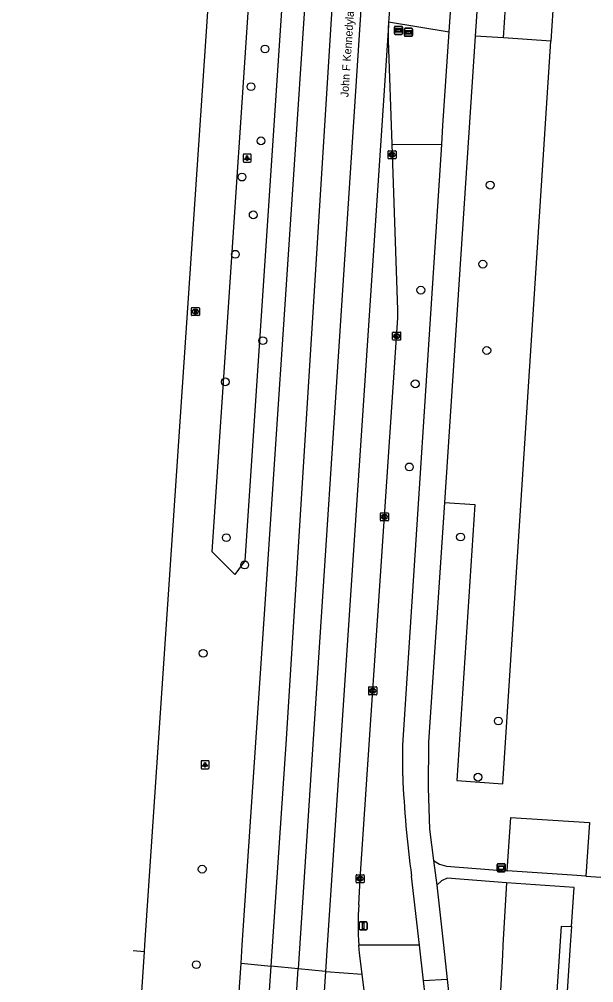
# Model space of a CAD drawing. Extents: x 161848 to 162726, y 385382 to 386521.
# Drawn here: x 161875.7 to 161947.4, y 385995.3 to 386115.6 of the extents above; entities that cross this region are included whole.
import ezdxf

# ---------------------------------------------------------------- set-up
doc = ezdxf.new("R2010")
doc.units = 0
for name, color, linetype in [('IMGEO_Berm_groen', 7, 'Continuous'), ('IMGEO_Boom', 7, 'Continuous'), ('IMGEO_Fietspad_gesloten', 7, 'Continuous'), ('IMGEO_Groenvoorziening', 7, 'Continuous'), ('IMGEO_Haag', 7, 'Continuous'), ('IMGEO_Kolk', 7, 'Continuous'), ('IMGEO_Lichtpunt', 7, 'Continuous'), ('IMGEO_Openbare_ruimte_label', 7, 'Continuous'), ('IMGEO_Rijbaan_lokaal_open', 7, 'Continuous'), ('IMGEO_Rijbaan_regionaal_gesloten', 7, 'Continuous'), ('IMGEO_Rioolput', 7, 'Continuous'), ('IMGEO_Straatnaambord', 7, 'Continuous'), ('IMGEO_Verkeersbordpaal', 7, 'Continuous'), ('IMGEO_Voetpad_open', 7, 'Continuous'), ('IMGEO_Wegwijzer', 7, 'Continuous')]:
    doc.layers.add(name, color=color, linetype=linetype)

msp = doc.modelspace()

# ---------------------------------------------------------------- linework, layer by layer
at = {"layer": 'IMGEO_Berm_groen'}
for points in [[(161909.96, 386139.26), (161903.85, 386047.99), (161902.61, 386046.3), (161899.77, 386049.1), (161904.2, 386115.24), (161905.82, 386139.51), (161909.96, 386139.26)], [(161921.82, 386115.3), (161929.38, 386114.07)], [(161936.15, 386113.3), (161932.63, 386113.54)], [(161928.78, 386055.26), (161932.56, 386055.01), (161930.34, 386020.54), (161936.09, 386020.16), (161942.06, 386112.9)], [(161942.06, 386112.9), (161936.15, 386113.3)], [(161922.25, 386100.04), (161928.44, 386100)], [(161936.52, 386007.79), (161936.09, 386000), (161936.02, 385998.75), (161934.96, 385979.62), (161931.36, 385976.49)], [(161925.67, 386000), (161918.1, 386000)]]:
    msp.add_lwpolyline(points, dxfattribs=at)
at = {"layer": 'IMGEO_Boom'}
for centre in [(161906.38, 386111.92), (161904.63, 386107.21), (161905.88, 386100.44), (161903.51, 386095.92), (161934.5, 386094.92), (161904.92, 386091.2), (161902.68, 386086.28), (161933.58, 386085.05), (161925.84, 386081.8), (161906.11, 386075.49), (161934.07, 386074.26), (161901.43, 386070.35), (161925.14, 386070.1), (161924.4, 386059.72), (161901.56, 386050.88), (161930.8, 386050.97), (161903.85, 386047.48), (161898.66, 386036.44), (161935.51, 386027.99), (161932.98, 386020.97), (161898.54, 386009.48), (161897.81, 385997.56)]:
    msp.add_circle(centre, 0.489, dxfattribs=at)
at = {"layer": 'IMGEO_Fietspad_gesloten'}
for points in [[(161929.38, 386114.07), (161930.87, 386136.29)], [(161934.11, 386136.11), (161933.65, 386128.85), (161932.63, 386113.54)], [(161928.44, 386100), (161928.6, 386102.38), (161929.38, 386114.07)], [(161932.63, 386113.54), (161928.78, 386055.26)], [(161923.58, 386021.13), (161923.59, 386024.98), (161928.44, 386100)], [(161928.78, 386055.26), (161926.8, 386025.34), (161926.76, 386019.64), (161926.9, 386014.48), (161927.43, 386010.57)], [(161927.43, 386010.57), (161927.82, 386007.5)], [(161925.67, 386000), (161924.69, 386008.6)], [(161927.82, 386007.5), (161928.65, 386000), (161929.13, 385995.71)], [(161926.19, 385995.52), (161925.67, 386000)], [(161929.13, 385995.71), (161926.19, 385995.52)], [(161930.64, 385954.74), (161929.1, 385970.3), (161926.19, 385995.52)], [(161929.13, 385995.71), (161929.75, 385990.13), (161931.36, 385976.49)]]:
    msp.add_lwpolyline(points, dxfattribs=at)
msp.add_arc((162049.45, 386026.04), 125.97, 182.2322, 187.9562, dxfattribs=at)
at = {"layer": 'IMGEO_Groenvoorziening'}
for points in [[(161936.15, 386113.3), (161937.14, 386128.67), (161943.05, 386128.27), (161942.06, 386112.9)], [(161936.62, 386009.29), (161937.08, 386015.95), (161946.91, 386015.3), (161946.45, 386008.62)]]:
    msp.add_lwpolyline(points, dxfattribs=at)
at = {"layer": 'IMGEO_Haag'}
msp.add_lwpolyline([(161941.77, 385965.23), (161940.95, 385965.29), (161943.41, 386002.37), (161944.65, 386002.31)], dxfattribs=at)
at = {"layer": 'IMGEO_Kolk'}
for p, q in [((161921.74, 386098.28), (161921.74, 386099.14)), ((161921.81, 386099.21), (161922.67, 386099.21)), ((161922.23, 386098.99), (161922.25, 386098.99)), ((161922.74, 386099.14), (161922.74, 386098.28)), ((161922.67, 386098.21), (161921.81, 386098.21)), ((161922.25, 386098.43), (161922.23, 386098.43)), ((161922.32, 386075.64), (161922.32, 386076.49)), ((161922.4, 386076.56), (161923.25, 386076.56)), ((161922.81, 386076.34), (161922.84, 386076.34)), ((161923.32, 386076.49), (161923.32, 386075.64)), ((161923.25, 386075.56), (161922.4, 386075.56)), ((161922.83, 386075.78), (161922.81, 386075.78)), ((161920.79, 386053.06), (161920.79, 386053.91)), ((161920.86, 386053.98), (161921.71, 386053.98)), ((161921.27, 386053.76), (161921.3, 386053.76)), ((161921.3, 386053.2), (161921.27, 386053.2)), ((161921.79, 386053.91), (161921.79, 386053.06)), ((161921.71, 386052.98), (161920.86, 386052.98)), ((161919.33, 386031.33), (161919.33, 386032.19)), ((161919.4, 386032.26), (161920.25, 386032.26)), ((161919.81, 386032.04), (161919.84, 386032.04)), ((161920.33, 386032.19), (161920.33, 386031.33)), ((161920.25, 386031.26), (161919.4, 386031.26)), ((161919.84, 386031.48), (161919.81, 386031.48)), ((161917.75, 386007.86), (161917.75, 386008.71)), ((161917.82, 386008.79), (161918.68, 386008.79)), ((161918.75, 386008.71), (161918.75, 386007.86)), ((161918.68, 386007.79), (161917.82, 386007.79)), ((161918.24, 386008.57), (161918.26, 386008.57)), ((161918.26, 386008.01), (161918.24, 386008.01))]:
    msp.add_line(p, q, dxfattribs=at)
for points in [[(161921.74, 386098.28), (161921.74, 386099.14)], [(161921.81, 386099.21), (161922.67, 386099.21)], [(161922.06, 386098.91), (161922.18, 386098.91), (161922.18, 386098.76), (161922.31, 386098.91), (161922.48, 386098.91), (161922.33, 386098.76), (161922.48, 386098.51), (161922.33, 386098.51), (161922.25, 386098.67), (161922.18, 386098.61), (161922.18, 386098.51), (161922.06, 386098.51), (161922.06, 386098.91)], [(161922.74, 386099.14), (161922.74, 386098.28)], [(161922.67, 386098.21), (161921.81, 386098.21)], [(161922.32, 386075.64), (161922.32, 386076.49)], [(161922.4, 386076.56), (161923.25, 386076.56)], [(161922.64, 386076.26), (161922.77, 386076.26), (161922.77, 386076.11), (161922.9, 386076.26), (161923.06, 386076.26), (161922.92, 386076.11), (161923.07, 386075.86), (161922.92, 386075.86), (161922.83, 386076.03), (161922.77, 386075.96), (161922.77, 386075.86), (161922.64, 386075.86), (161922.64, 386076.26)], [(161923.32, 386076.49), (161923.32, 386075.64)], [(161923.25, 386075.56), (161922.4, 386075.56)], [(161920.79, 386053.06), (161920.79, 386053.91)], [(161920.86, 386053.98), (161921.71, 386053.98)], [(161921.11, 386053.68), (161921.23, 386053.68), (161921.23, 386053.53), (161921.36, 386053.68), (161921.52, 386053.68), (161921.38, 386053.53), (161921.53, 386053.28), (161921.38, 386053.28), (161921.29, 386053.45), (161921.23, 386053.38), (161921.23, 386053.28), (161921.11, 386053.28), (161921.11, 386053.68)], [(161921.79, 386053.91), (161921.79, 386053.06)], [(161921.71, 386052.98), (161920.86, 386052.98)], [(161919.33, 386031.33), (161919.33, 386032.19)], [(161919.4, 386032.26), (161920.25, 386032.26)], [(161919.65, 386031.96), (161919.77, 386031.96), (161919.77, 386031.81), (161919.9, 386031.96), (161920.06, 386031.96), (161919.92, 386031.81), (161920.07, 386031.56), (161919.92, 386031.56), (161919.83, 386031.72), (161919.77, 386031.66), (161919.77, 386031.56), (161919.65, 386031.56), (161919.65, 386031.96)], [(161920.33, 386032.19), (161920.33, 386031.33)], [(161920.25, 386031.26), (161919.4, 386031.26)], [(161917.75, 386007.86), (161917.75, 386008.71)], [(161917.82, 386008.79), (161918.68, 386008.79)], [(161918.75, 386008.71), (161918.75, 386007.86)], [(161918.68, 386007.79), (161917.82, 386007.79)], [(161918.07, 386008.49), (161918.19, 386008.49), (161918.19, 386008.34), (161918.32, 386008.49), (161918.49, 386008.49), (161918.34, 386008.34), (161918.49, 386008.09), (161918.34, 386008.09), (161918.26, 386008.25), (161918.19, 386008.19), (161918.19, 386008.09), (161918.07, 386008.09), (161918.07, 386008.49)]]:
    msp.add_lwpolyline(points, dxfattribs=at)
for centre, start, end in [((161921.82, 386099.13), 91.552, 178.448), ((161921.82, 386099.13), 91.552, 178.448), ((161922.66, 386099.13), 1.552, 88.448), ((161922.66, 386099.13), 1.552, 88.448), ((161921.82, 386098.29), 181.552, 268.448), ((161921.82, 386098.29), 181.552, 268.448), ((161922.66, 386098.29), 271.552, 358.448), ((161922.66, 386098.29), 271.552, 358.448), ((161922.4, 386076.49), 91.552, 178.448), ((161922.4, 386076.49), 91.552, 178.448), ((161923.25, 386076.49), 1.552, 88.448), ((161923.25, 386076.49), 1.552, 88.448), ((161922.4, 386075.64), 181.552, 268.448), ((161922.4, 386075.64), 181.552, 268.448), ((161923.25, 386075.64), 271.552, 358.448), ((161923.25, 386075.64), 271.552, 358.448), ((161920.86, 386053.91), 91.552, 178.448), ((161920.86, 386053.91), 91.552, 178.448), ((161921.71, 386053.91), 1.552, 88.448), ((161921.71, 386053.91), 1.552, 88.448), ((161920.86, 386053.06), 181.552, 268.448), ((161920.86, 386053.06), 181.552, 268.448), ((161921.71, 386053.06), 271.552, 358.448), ((161921.71, 386053.06), 271.552, 358.448), ((161919.4, 386032.18), 91.552, 178.448), ((161919.4, 386032.18), 91.552, 178.448), ((161920.25, 386032.18), 1.552, 88.448), ((161920.25, 386032.18), 1.552, 88.448), ((161919.4, 386031.33), 181.552, 268.448), ((161919.4, 386031.33), 181.552, 268.448), ((161920.25, 386031.33), 271.552, 358.448), ((161920.25, 386031.33), 271.552, 358.448), ((161917.83, 386008.71), 91.552, 178.448), ((161917.83, 386008.71), 91.552, 178.448), ((161918.67, 386008.71), 1.552, 88.448), ((161918.67, 386008.71), 1.552, 88.448), ((161917.83, 386007.86), 181.552, 268.448), ((161917.83, 386007.86), 181.552, 268.448), ((161918.67, 386007.86), 271.552, 358.448), ((161918.67, 386007.86), 271.552, 358.448)]:
    msp.add_arc(centre, 0.0765, start, end, dxfattribs=at)
for centre, major_axis, ratio, start_param, end_param in [((161922.23, 386098.71), (-0.387, 0.002), 0.722429, 4.712389, 7.853982), ((161922.25, 386098.71), (-0.39, 0.002), 0.717154, 1.570796, 4.712389), ((161922.81, 386076.06), (-0.387, 0.002), 0.722429, 4.712389, 7.853982), ((161922.83, 386076.06), (-0.39, 0.002), 0.717154, 1.570796, 4.712389), ((161921.27, 386053.48), (-0.387, 0.002), 0.722429, 4.712389, 7.853982), ((161921.3, 386053.48), (-0.39, 0.002), 0.717154, 1.570796, 4.712389), ((161919.81, 386031.76), (-0.387, 0.002), 0.722429, 4.712389, 7.853982), ((161919.84, 386031.76), (-0.39, 0.002), 0.717154, 1.570796, 4.712389), ((161918.24, 386008.29), (-0.387, 0.002), 0.722429, 4.712389, 7.853982), ((161918.26, 386008.29), (-0.39, 0.002), 0.717154, 1.570796, 4.712389)]:
    msp.add_ellipse(centre, major_axis=major_axis, ratio=ratio, start_param=start_param, end_param=end_param, dxfattribs=at)
at = {"layer": 'IMGEO_Lichtpunt'}
for p, q in [((161903.65, 386098.7), (161903.65, 386097.89)), ((161903.65, 386098.7), (161903.65, 386097.89)), ((161904.55, 386098.8), (161903.75, 386098.8)), ((161904.55, 386098.8), (161903.75, 386098.8)), ((161903.75, 386097.8), (161904.55, 386097.8)), ((161903.75, 386097.8), (161904.55, 386097.8)), ((161904.65, 386097.89), (161904.65, 386098.7)), ((161904.65, 386097.89), (161904.65, 386098.7)), ((161898.4, 386022.93), (161898.4, 386022.12)), ((161898.4, 386022.93), (161898.4, 386022.12)), ((161899.3, 386023.02), (161898.5, 386023.02)), ((161899.3, 386023.02), (161898.5, 386023.02)), ((161898.5, 386022.02), (161899.3, 386022.02)), ((161898.5, 386022.02), (161899.3, 386022.02)), ((161899.4, 386022.12), (161899.4, 386022.93)), ((161899.4, 386022.12), (161899.4, 386022.93))]:
    msp.add_line(p, q, dxfattribs=at)
for points in [[(161904.03, 386098.36), (161904.07, 386098.34), (161903.88, 386098.07), (161903.84, 386098.1), (161904.03, 386098.36)], [(161904.13, 386098.32), (161904.18, 386098.32), (161904.18, 386097.99), (161904.13, 386097.99), (161904.13, 386098.32)], [(161904.24, 386098.34), (161904.28, 386098.36), (161904.46, 386098.1), (161904.43, 386098.07), (161904.24, 386098.34)], [(161898.78, 386022.59), (161898.81, 386022.56), (161898.63, 386022.3), (161898.59, 386022.33), (161898.78, 386022.59)], [(161898.88, 386022.54), (161898.93, 386022.54), (161898.93, 386022.22), (161898.88, 386022.22), (161898.88, 386022.54)], [(161898.99, 386022.56), (161899.03, 386022.59), (161899.21, 386022.33), (161899.17, 386022.3), (161898.99, 386022.56)]]:
    msp.add_lwpolyline(points, dxfattribs=at)
for centre in [(161904.15, 386098.5), (161898.9, 386022.72)]:
    msp.add_circle(centre, 0.0994, dxfattribs=at)
for centre, start, end in [((161903.75, 386098.7), 90, 180), ((161903.75, 386098.7), 90, 180), ((161903.75, 386097.89), 180, 270), ((161903.75, 386097.89), 180, 270), ((161904.55, 386098.7), 0, 90), ((161904.55, 386098.7), 0, 90), ((161904.55, 386097.89), 270, 0), ((161904.55, 386097.89), 270, 360), ((161898.5, 386022.93), 90, 180), ((161898.5, 386022.93), 90, 180), ((161898.5, 386022.12), 180, 270), ((161898.5, 386022.12), 180, 270), ((161899.3, 386022.93), 0, 90), ((161899.3, 386022.93), 0, 90), ((161899.3, 386022.12), 270, 0), ((161899.3, 386022.12), 270, 360)]:
    msp.add_arc(centre, 0.0946, start, end, dxfattribs=at)
at = {"layer": 'IMGEO_Rijbaan_lokaal_open'}
for points in [[(161922.25, 386100.04), (161921.79, 386113.04), (161921.79, 386114.87)], [(161918.08, 386005.04), (161918.25, 386008.29), (161922.96, 386078.35), (161922.97, 386079.32), (161922.25, 386100.04)], [(161918.5, 385996.36), (161918.18, 385998.98), (161918.1, 386000)], [(161913.94, 385996.72), (161918.5, 385996.36)], [(161922.42, 385961.91), (161922.3, 385962.77), (161921.99, 385968), (161918.5, 385996.36)]]:
    msp.add_lwpolyline(points, dxfattribs=at)
msp.add_arc((161957.54, 386002.64), 39.53, 176.5132, 183.8276, dxfattribs=at)
at = {"layer": 'IMGEO_Rijbaan_regionaal_gesloten'}
for points in [[(161891.35, 385999.17), (161891.4, 386000), (161899.18, 386115.34), (161908.27, 386250), (161909.86, 386273.57), (161913.05, 386320.63), (161913.43, 386326.19)], [(161903.39, 385997.75), (161903.54, 386000), (161906.39, 386042.57), (161910.19, 386099.35), (161911.22, 386115.09), (161915.06, 386173.75), (161916.81, 386199.1), (161919.9, 386243.7), (161920.34, 386250), (161925.32, 386324.82)], [(161907.14, 385997.38), (161909.05, 386025.72), (161914.65, 386115.02), (161925.15, 386272.62), (161928.57, 386324.45)], [(161943.65, 386322.89), (161941.7, 386314.44), (161937.74, 386292.79), (161934.69, 386274.02), (161932.63, 386258.6), (161931.74, 386250), (161930.11, 386235.05), (161925.08, 386163.39), (161922.18, 386122.14), (161921.85, 386115.65), (161921.82, 386115.3)], [(161930.07, 386290.08), (161929.23, 386278.66), (161927.64, 386257.09), (161922.51, 386180.47), (161918.22, 386114.94), (161910.54, 385997.05)], [(161921.79, 386114.87), (161914.16, 386000), (161913.94, 385996.72)], [(161921.82, 386115.3), (161921.79, 386114.87)], [(161875.71, 385766.61), (161881.65, 385855.03), (161889.37, 385969.84), (161891.35, 385999.17)], [(161891.35, 385999.17), (161889.92, 385999.29)], [(161887.67, 385765.77), (161889.23, 385787.87), (161890.26, 385802.4), (161892.58, 385836.93), (161893.74, 385854.21), (161900.31, 385951.98), (161902.38, 385982.73), (161903.39, 385997.75)], [(161891.24, 385763.07), (161897.44, 385853.96), (161907.14, 385997.38)], [(161894.47, 385762.85), (161896.51, 385791.78), (161900.75, 385853.73), (161908.02, 385958.49), (161910.54, 385997.05)], [(161913.94, 385996.72), (161904.43, 385853.54), (161903.3, 385836.47)], [(161903.39, 385997.75), (161907.14, 385997.38)], [(161910.54, 385997.05), (161907.14, 385997.38)], [(161913.94, 385996.72), (161910.54, 385997.05)]]:
    msp.add_lwpolyline(points, dxfattribs=at)
at = {"layer": 'IMGEO_Rioolput'}
for p, q in [((161897.2, 386078.69), (161897.2, 386079.55)), ((161897.27, 386079.62), (161898.12, 386079.62)), ((161898.12, 386078.62), (161897.27, 386078.62)), ((161897.68, 386079.4), (161897.71, 386079.4)), ((161897.71, 386078.84), (161897.68, 386078.84)), ((161898.2, 386079.55), (161898.2, 386078.69))]:
    msp.add_line(p, q, dxfattribs=at)
for points in [[(161897.2, 386078.69), (161897.2, 386079.55)], [(161897.27, 386079.62), (161898.12, 386079.62)], [(161898.12, 386078.62), (161897.27, 386078.62)], [(161897.78, 386079.32), (161897.53, 386079.32), (161897.53, 386078.92)], [(161897.53, 386078.92), (161897.66, 386078.92), (161897.66, 386079.08), (161897.67, 386079.08)], [(161897.71, 386079.24), (161897.66, 386079.24), (161897.66, 386079.16)], [(161897.66, 386079.16), (161897.71, 386079.16)], [(161897.71, 386079.05), (161897.79, 386078.92), (161897.92, 386078.92), (161897.86, 386079.05)], [(161898.2, 386079.55), (161898.2, 386078.69)]]:
    msp.add_lwpolyline(points, dxfattribs=at)
for centre, radius, start, end in [((161897.27, 386079.54), 0.0765, 91.552, 178.448), ((161897.27, 386079.54), 0.0765, 91.552, 178.448), ((161897.27, 386078.7), 0.0765, 181.552, 268.448), ((161897.27, 386078.7), 0.0765, 181.552, 268.448), ((161897.67, 386079.03), 0.0533, 26.0293, 88.6989), ((161897.72, 386079.14), 0.0964, 77.0061, 93.1865), ((161897.69, 386079.35), 0.19, 274.7715, 282.9687), ((161897.73, 386079.2), 0.0378, 276.6634, 79.6772), ((161897.78, 386079.21), 0.109, 350.3612, 89.416), ((161897.78, 386079.21), 0.112, 277.5842, 350.9817), ((161897.77, 386078.99), 0.108, 29.5134, 73.7905), ((161898.12, 386079.54), 0.0765, 1.552, 88.448), ((161898.12, 386079.54), 0.0765, 1.552, 88.448), ((161898.12, 386078.7), 0.0765, 271.552, 358.448), ((161898.12, 386078.7), 0.0765, 271.552, 358.448)]:
    msp.add_arc(centre, radius, start, end, dxfattribs=at)
for centre, major_axis, ratio, start_param, end_param in [((161897.68, 386079.12), (-0.387, 0.002), 0.722429, 4.712389, 7.853982), ((161897.71, 386079.12), (-0.39, 0.002), 0.717154, 1.570796, 4.712389)]:
    msp.add_ellipse(centre, major_axis=major_axis, ratio=ratio, start_param=start_param, end_param=end_param, dxfattribs=at)
at = {"layer": 'IMGEO_Straatnaambord'}
for p, q in [((161935.38, 386009.26), (161935.38, 386010.06)), ((161935.38, 386010.06), (161935.38, 386009.26)), ((161935.48, 386010.16), (161936.27, 386010.16)), ((161936.27, 386010.16), (161935.48, 386010.16)), ((161936.37, 386010.06), (161936.37, 386009.26)), ((161936.37, 386009.26), (161936.37, 386010.06)), ((161936.27, 386009.16), (161935.48, 386009.16)), ((161935.48, 386009.16), (161936.27, 386009.16))]:
    msp.add_line(p, q, dxfattribs=at)
for points in [[(161935.49, 386009.89), (161936.27, 386009.89), (161936.27, 386009.43), (161935.49, 386009.43), (161935.49, 386009.89)], [(161935.55, 386009.83), (161935.55, 386009.49), (161936.21, 386009.49), (161936.21, 386009.83), (161935.55, 386009.83)]]:
    msp.add_lwpolyline(points, dxfattribs=at)
for centre, start, end in [((161935.48, 386010.06), 90, 180), ((161935.48, 386010.06), 90, 180), ((161936.27, 386010.06), 0, 90), ((161936.27, 386010.06), 360, 90), ((161935.48, 386009.26), 180, 270), ((161935.48, 386009.26), 180, 270), ((161936.27, 386009.26), 270, 0), ((161936.27, 386009.26), 270, 0)]:
    msp.add_arc(centre, 0.1, start, end, dxfattribs=at)
at = {"layer": 'IMGEO_Verkeersbordpaal'}
for p, q in [((161918.16, 386002), (161918.16, 386002.8)), ((161918.16, 386002.8), (161918.16, 386002)), ((161918.26, 386002.9), (161919.04, 386002.9)), ((161919.04, 386002.9), (161918.26, 386002.9)), ((161919.14, 386002.8), (161919.14, 386002)), ((161919.14, 386002), (161919.14, 386002.8)), ((161919.04, 386001.9), (161918.26, 386001.9)), ((161918.26, 386001.9), (161919.04, 386001.9))]:
    msp.add_line(p, q, dxfattribs=at)
msp.add_lwpolyline([(161918.57, 386002.77), (161918.73, 386002.77), (161918.73, 386002.02), (161918.57, 386002.02), (161918.57, 386002.77)], dxfattribs=at)
for centre, start, end in [((161918.26, 386002.8), 90, 180), ((161918.26, 386002.8), 90, 180), ((161919.04, 386002.8), 0, 90), ((161919.04, 386002.8), 360, 90), ((161918.26, 386002), 180, 270), ((161918.26, 386002), 180, 270), ((161919.04, 386002), 270, 0), ((161919.04, 386002), 270, 0)]:
    msp.add_arc(centre, 0.1, start, end, dxfattribs=at)
at = {"layer": 'IMGEO_Voetpad_open'}
for points in [[(161927.43, 386010.57), (161928.18, 386010.09), (161929.03, 386009.84), (161934.85, 386009.41), (161936.62, 386009.29)], [(161946.45, 386008.62), (161944.74, 386008.73), (161936.62, 386009.29)], [(161936.52, 386007.79), (161929.11, 386008.34), (161928.41, 386008.01), (161927.82, 386007.5)], [(161944.65, 386002.31), (161944.97, 386007.18), (161936.52, 386007.79)], [(161946.45, 386008.62), (161954.62, 386008.05)], [(161944.65, 386002.31), (161944.49, 386000), (161944.15, 385994.89), (161942.91, 385976.42)]]:
    msp.add_lwpolyline(points, dxfattribs=at)
at = {"layer": 'IMGEO_Wegwijzer'}
for p, q in [((161922.54, 386113.84), (161922.54, 386114.64)), ((161922.54, 386114.64), (161922.54, 386113.84)), ((161922.64, 386114.74), (161923.43, 386114.74)), ((161923.43, 386114.74), (161922.64, 386114.74)), ((161923.53, 386114.64), (161923.53, 386113.84)), ((161923.53, 386113.84), (161923.53, 386114.64)), ((161923.43, 386113.74), (161922.64, 386113.74)), ((161922.64, 386113.74), (161923.43, 386113.74)), ((161923.79, 386113.6), (161923.79, 386114.4)), ((161923.79, 386114.4), (161923.79, 386113.6)), ((161923.89, 386114.5), (161924.68, 386114.5)), ((161924.68, 386114.5), (161923.89, 386114.5)), ((161924.68, 386113.5), (161923.89, 386113.5)), ((161923.89, 386113.5), (161924.68, 386113.5)), ((161924.78, 386114.4), (161924.78, 386113.6)), ((161924.78, 386113.6), (161924.78, 386114.4))]:
    msp.add_line(p, q, dxfattribs=at)
for points in [[(161922.64, 386114.47), (161923.43, 386114.47), (161923.43, 386114), (161922.64, 386114), (161922.64, 386114.47)], [(161922.71, 386114.32), (161922.71, 386114.24), (161922.71, 386114.15), (161923.12, 386114.15), (161923.12, 386114.07), (161923.36, 386114.24), (161923.12, 386114.4), (161923.12, 386114.32), (161922.71, 386114.32)], [(161923.89, 386114.23), (161924.68, 386114.23), (161924.68, 386113.76), (161923.89, 386113.76), (161923.89, 386114.23)], [(161923.96, 386114.08), (161923.96, 386114), (161923.96, 386113.91), (161924.37, 386113.91), (161924.37, 386113.83), (161924.62, 386114), (161924.37, 386114.16), (161924.37, 386114.08), (161923.96, 386114.08)]]:
    msp.add_lwpolyline(points, dxfattribs=at)
for centre, start, end in [((161922.64, 386114.64), 90, 180), ((161922.64, 386114.64), 90, 180), ((161923.43, 386114.64), 0, 90), ((161923.43, 386114.64), 360, 90), ((161922.64, 386113.84), 180, 270), ((161922.64, 386113.84), 180, 270), ((161923.43, 386113.84), 270, 0), ((161923.43, 386113.84), 270, 0), ((161923.89, 386114.4), 90, 180), ((161923.89, 386114.4), 90, 180), ((161923.89, 386113.6), 180, 270), ((161923.89, 386113.6), 180, 270), ((161924.68, 386114.4), 0, 90), ((161924.68, 386114.4), 360, 90), ((161924.68, 386113.6), 270, 0), ((161924.68, 386113.6), 270, 0)]:
    msp.add_arc(centre, 0.1, start, end, dxfattribs=at)

# ---------------------------------------------------------------- texts
at = {"layer": 'IMGEO_Openbare_ruimte_label'}
msp.add_text('John F Kennedylaan', height=1, rotation=86.2164, dxfattribs=at).set_placement((161916.79, 386105.88))

doc.saveas('drawing.dxf')
